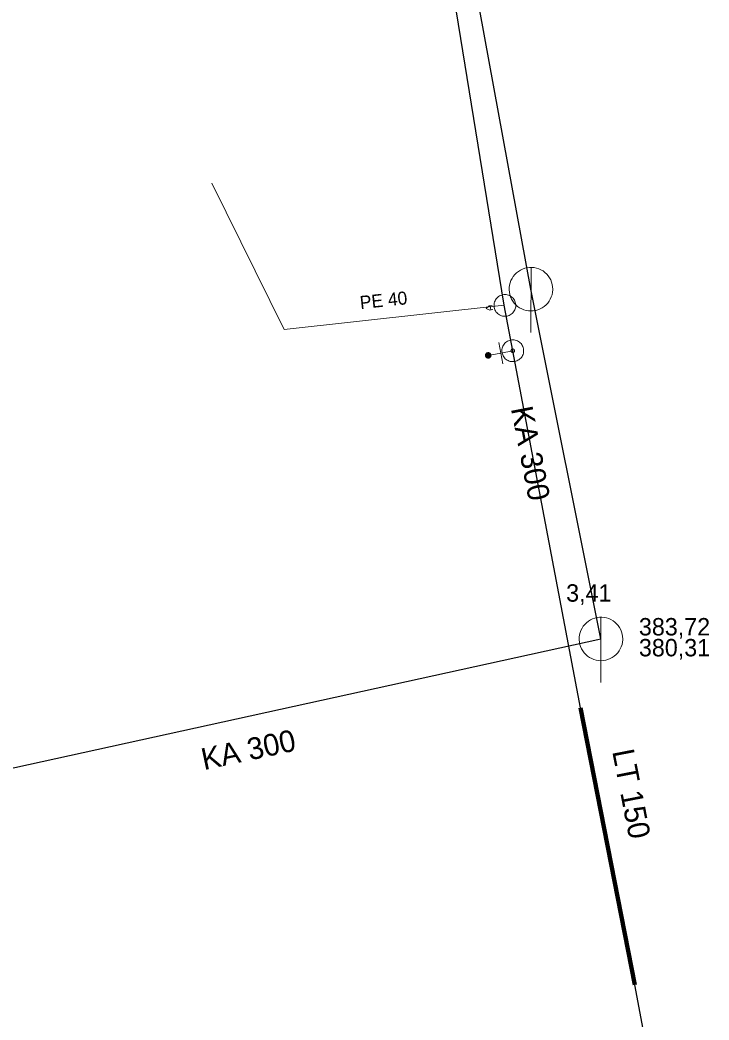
# Model space of a CAD drawing. Extents: x -809028 to -807737, y -990545 to -989489.
# Drawn here: x -808027.93 to -807996.27, y -990068.18 to -990022.24 of the extents above; entities that cross this region are included whole.
import ezdxf

# ---------------------------------------------------------------- set-up
doc = ezdxf.new("R2010")
doc.units = 0
doc.header["$LTSCALE"] = 0.32
for name, color, linetype, lineweight in [('1', 7, 'Continuous', 13), ('13', 7, 'Continuous', 13), ('14', 7, 'Continuous', 25), ('17', 7, 'Continuous', 25), ('22', 7, 'Continuous', 13), ('23', 7, 'Continuous', 13), ('3', 7, 'Continuous', 106), ('34', 7, 'Continuous', 13), ('47', 7, 'Continuous', 13), ('9', 7, 'Continuous', 13)]:
    doc.layers.add(name, color=color, linetype=linetype, lineweight=lineweight)

msp = doc.modelspace()

# ---------------------------------------------------------------- linework, layer by layer
at = {"layer": '13'}
msp.add_lwpolyline([(-808005.677, -990035.333), (-808015.787, -990036.454), (-808019.116, -990029.734)], dxfattribs=at)
at = {"layer": '14', "lineweight": 13}
for p, q in [((-808005.838, -990037.542), (-808006.416, -990037.645)), ((-808005.289, -990037.434), (-808005.838, -990037.542))]:
    msp.add_line(p, q, dxfattribs=at)
at = {"layer": '14'}
msp.add_lwpolyline([(-808032.708, -990057.57), (-808001.237, -990050.671), (-808004.452, -990034.602), (-808010.208, -990003.212)], dxfattribs=at)
at = {"layer": '17'}
for p, q in [((-808005.677, -990035.333), (-808011.886, -989997.331)), ((-808005.289, -990037.434), (-808005.677, -990035.333))]:
    msp.add_line(p, q, dxfattribs=at)
msp.add_lwpolyline([(-807997.068, -990080.518), (-807999.68, -990066.561), (-808002.177, -990053.831), (-808005.289, -990037.434)], dxfattribs=at)
at = {"layer": '22'}
for p, q in [((-808004.452, -990036.602), (-808004.451, -990033.602)), ((-808001.237, -990052.671), (-808001.236, -990049.671))]:
    msp.add_line(p, q, dxfattribs=at)
for points in [[(-808003.452, -990034.602), (-808003.457, -990034.493), (-808003.475, -990034.385), (-808003.505, -990034.279), (-808003.545, -990034.178), (-808003.597, -990034.081), (-808003.659, -990033.991), (-808003.731, -990033.908), (-808003.811, -990033.834), (-808003.899, -990033.768), (-808003.993, -990033.713), (-808004.093, -990033.668), (-808004.198, -990033.635), (-808004.305, -990033.613), (-808004.414, -990033.603), (-808004.524, -990033.605), (-808004.632, -990033.619), (-808004.739, -990033.644), (-808004.842, -990033.681), (-808004.94, -990033.73), (-808005.032, -990033.788), (-808005.118, -990033.857), (-808005.195, -990033.934), (-808005.264, -990034.02), (-808005.323, -990034.112), (-808005.371, -990034.21), (-808005.408, -990034.313), (-808005.434, -990034.42), (-808005.448, -990034.528), (-808005.451, -990034.638), (-808005.441, -990034.747), (-808005.42, -990034.854), (-808005.386, -990034.958), (-808005.342, -990035.058), (-808005.287, -990035.153), (-808005.221, -990035.241), (-808005.147, -990035.321), (-808005.064, -990035.393), (-808004.974, -990035.455), (-808004.878, -990035.507), (-808004.776, -990035.548), (-808004.671, -990035.578), (-808004.563, -990035.596), (-808004.453, -990035.602), (-808004.344, -990035.596), (-808004.236, -990035.578), (-808004.131, -990035.549), (-808004.029, -990035.508), (-808003.932, -990035.456), (-808003.842, -990035.394), (-808003.759, -990035.323), (-808003.684, -990035.243), (-808003.619, -990035.155), (-808003.563, -990035.061), (-808003.519, -990034.961), (-808003.485, -990034.857), (-808003.463, -990034.749), (-808003.453, -990034.64)], [(-808000.237, -990050.671), (-808000.242, -990050.562), (-808000.26, -990050.454), (-808000.29, -990050.348), (-808000.33, -990050.247), (-808000.382, -990050.15), (-808000.444, -990050.06), (-808000.516, -990049.977), (-808000.596, -990049.903), (-808000.684, -990049.837), (-808000.778, -990049.782), (-808000.878, -990049.737), (-808000.983, -990049.704), (-808001.09, -990049.682), (-808001.199, -990049.672), (-808001.309, -990049.674), (-808001.417, -990049.688), (-808001.524, -990049.713), (-808001.627, -990049.75), (-808001.725, -990049.799), (-808001.817, -990049.857), (-808001.903, -990049.926), (-808001.98, -990050.003), (-808002.049, -990050.089), (-808002.108, -990050.181), (-808002.156, -990050.279), (-808002.193, -990050.382), (-808002.219, -990050.489), (-808002.233, -990050.597), (-808002.236, -990050.707), (-808002.226, -990050.816), (-808002.205, -990050.923), (-808002.171, -990051.027), (-808002.127, -990051.127), (-808002.072, -990051.222), (-808002.006, -990051.31), (-808001.932, -990051.39), (-808001.849, -990051.462), (-808001.759, -990051.524), (-808001.663, -990051.576), (-808001.561, -990051.617), (-808001.456, -990051.647), (-808001.348, -990051.665), (-808001.238, -990051.671), (-808001.129, -990051.665), (-808001.021, -990051.647), (-808000.916, -990051.618), (-808000.814, -990051.577), (-808000.717, -990051.525), (-808000.627, -990051.463), (-808000.544, -990051.392), (-808000.469, -990051.312), (-808000.404, -990051.224), (-808000.348, -990051.13), (-808000.304, -990051.03), (-808000.27, -990050.926), (-808000.248, -990050.818), (-808000.238, -990050.709)]]:
    msp.add_lwpolyline(points, close=True, dxfattribs=at)
at = {"layer": '23'}
msp.add_line((-808006.329, -990035.366), (-808006.293, -990035.559), dxfattribs=at)
for points in [[(-808005.196, -990035.561), (-808005.177, -990035.514), (-808005.163, -990035.462), (-808005.153, -990035.411), (-808005.151, -990035.358), (-808005.153, -990035.307), (-808005.159, -990035.255), (-808005.173, -990035.205), (-808005.19, -990035.155), (-808005.213, -990035.107), (-808005.242, -990035.064), (-808005.274, -990035.022), (-808005.309, -990034.985), (-808005.351, -990034.952), (-808005.393, -990034.922), (-808005.439, -990034.898), (-808005.489, -990034.878), (-808005.539, -990034.864), (-808005.591, -990034.855), (-808005.643, -990034.852), (-808005.694, -990034.854), (-808005.746, -990034.86), (-808005.798, -990034.873), (-808005.847, -990034.891), (-808005.893, -990034.915), (-808005.937, -990034.942), (-808005.978, -990034.974), (-808006.016, -990035.012), (-808006.049, -990035.052), (-808006.078, -990035.095), (-808006.103, -990035.141), (-808006.123, -990035.189), (-808006.138, -990035.24), (-808006.146, -990035.292), (-808006.15, -990035.344), (-808006.147, -990035.395), (-808006.141, -990035.447), (-808006.127, -990035.499), (-808006.11, -990035.547), (-808006.086, -990035.595)], [(-808005.746, -990034.86), (-808005.798, -990034.873), (-808005.847, -990034.891), (-808005.893, -990034.915), (-808005.937, -990034.942), (-808005.978, -990034.974), (-808006.016, -990035.012), (-808006.049, -990035.052), (-808006.078, -990035.095), (-808006.103, -990035.141), (-808006.123, -990035.189), (-808006.138, -990035.24), (-808006.146, -990035.292), (-808006.15, -990035.344), (-808006.147, -990035.395), (-808006.141, -990035.447), (-808006.127, -990035.499), (-808006.11, -990035.547), (-808006.086, -990035.595), (-808006.06, -990035.638), (-808006.028, -990035.68), (-808005.989, -990035.718), (-808005.949, -990035.751), (-808005.905, -990035.781), (-808005.86, -990035.806), (-808005.812, -990035.824), (-808005.76, -990035.838), (-808005.71, -990035.847), (-808005.657, -990035.851), (-808005.605, -990035.848), (-808005.553, -990035.842), (-808005.503, -990035.829), (-808005.453, -990035.811), (-808005.406, -990035.788), (-808005.362, -990035.76), (-808005.322, -990035.728), (-808005.284, -990035.691), (-808005.25, -990035.651), (-808005.22, -990035.607), (-808005.196, -990035.561)], [(-808006.086, -990035.595), (-808006.06, -990035.638), (-808006.028, -990035.68), (-808005.989, -990035.718), (-808005.949, -990035.751), (-808005.905, -990035.781), (-808005.86, -990035.806), (-808005.812, -990035.824), (-808005.76, -990035.838), (-808005.71, -990035.847), (-808005.657, -990035.851), (-808005.605, -990035.848), (-808005.553, -990035.842), (-808005.503, -990035.829), (-808005.453, -990035.811), (-808005.406, -990035.788), (-808005.362, -990035.76), (-808005.322, -990035.728), (-808005.284, -990035.691), (-808005.25, -990035.651), (-808005.22, -990035.607), (-808005.196, -990035.561), (-808005.177, -990035.514), (-808005.163, -990035.462), (-808005.153, -990035.411), (-808005.151, -990035.358), (-808005.153, -990035.307), (-808005.159, -990035.255), (-808005.173, -990035.205), (-808005.19, -990035.155), (-808005.213, -990035.107), (-808005.242, -990035.064), (-808005.274, -990035.022), (-808005.309, -990034.985), (-808005.351, -990034.952), (-808005.393, -990034.922), (-808005.439, -990034.898), (-808005.489, -990034.878), (-808005.539, -990034.864), (-808005.591, -990034.855)], [(-808005.591, -990034.855), (-808005.643, -990034.852), (-808005.694, -990034.854), (-808005.746, -990034.86)], [(-808006.198, -990035.541), (-808006.344, -990035.568), (-808006.511, -990035.498), (-808006.38, -990035.375), (-808006.233, -990035.348)]]:
    msp.add_lwpolyline(points, dxfattribs=at)
at = {"layer": '3'}
msp.add_line((-807999.68, -990066.561), (-808002.178, -990053.831), dxfattribs=at)
at = {"layer": '3', "lineweight": 100}
msp.add_line((-807999.68, -990066.561), (-808002.178, -990053.831), dxfattribs=at)
at = {"layer": '34'}
msp.add_line((-808005.934, -990037.051), (-808005.741, -990038.032), dxfattribs=at)
at = {"layer": '47'}
for points in [[(-808005.195, -990037.925), (-808005.145, -990037.912), (-808005.095, -990037.895), (-808005.049, -990037.871), (-808005.004, -990037.845), (-808004.962, -990037.812), (-808004.924, -990037.776), (-808004.891, -990037.736), (-808004.862, -990037.692), (-808004.837, -990037.647), (-808004.816, -990037.598), (-808004.802, -990037.548), (-808004.793, -990037.496), (-808004.789, -990037.444), (-808004.791, -990037.392), (-808004.797, -990037.34), (-808004.81, -990037.29), (-808004.827, -990037.24), (-808004.851, -990037.193), (-808004.877, -990037.149), (-808004.91, -990037.107), (-808004.946, -990037.069), (-808004.986, -990037.035), (-808005.03, -990037.006), (-808005.075, -990036.981), (-808005.124, -990036.961), (-808005.174, -990036.947), (-808005.226, -990036.937), (-808005.278, -990036.934), (-808005.33, -990036.936), (-808005.382, -990036.942), (-808005.432, -990036.955), (-808005.482, -990036.972), (-808005.53, -990036.995), (-808005.573, -990037.022), (-808005.615, -990037.055), (-808005.653, -990037.09), (-808005.687, -990037.13), (-808005.716, -990037.174), (-808005.741, -990037.22), (-808005.761, -990037.269), (-808005.775, -990037.319), (-808005.785, -990037.37), (-808005.788, -990037.423), (-808005.786, -990037.475), (-808005.78, -990037.527), (-808005.767, -990037.577), (-808005.75, -990037.627), (-808005.727, -990037.674), (-808005.7, -990037.718), (-808005.667, -990037.76), (-808005.632, -990037.798), (-808005.592, -990037.831), (-808005.548, -990037.86), (-808005.502, -990037.885), (-808005.453, -990037.906), (-808005.403, -990037.92), (-808005.352, -990037.929), (-808005.299, -990037.933), (-808005.247, -990037.931)], [(-808005.273, -990037.514), (-808005.264, -990037.512), (-808005.257, -990037.509), (-808005.249, -990037.505), (-808005.242, -990037.501), (-808005.235, -990037.496), (-808005.229, -990037.489), (-808005.223, -990037.483), (-808005.218, -990037.476), (-808005.215, -990037.468), (-808005.211, -990037.461), (-808005.209, -990037.452), (-808005.207, -990037.444), (-808005.207, -990037.435), (-808005.206, -990037.427), (-808005.208, -990037.418), (-808005.21, -990037.409), (-808005.213, -990037.402), (-808005.217, -990037.394), (-808005.221, -990037.387), (-808005.226, -990037.38), (-808005.233, -990037.374), (-808005.239, -990037.368), (-808005.246, -990037.363), (-808005.254, -990037.359), (-808005.261, -990037.356), (-808005.27, -990037.354), (-808005.278, -990037.352), (-808005.287, -990037.352), (-808005.295, -990037.351), (-808005.304, -990037.353), (-808005.313, -990037.355), (-808005.32, -990037.358), (-808005.328, -990037.362), (-808005.335, -990037.366), (-808005.342, -990037.371), (-808005.348, -990037.377), (-808005.354, -990037.384), (-808005.359, -990037.391), (-808005.363, -990037.399), (-808005.366, -990037.406), (-808005.368, -990037.415), (-808005.37, -990037.423), (-808005.37, -990037.432), (-808005.371, -990037.44), (-808005.369, -990037.449), (-808005.367, -990037.458), (-808005.364, -990037.465), (-808005.36, -990037.473), (-808005.356, -990037.48), (-808005.351, -990037.487), (-808005.345, -990037.493), (-808005.338, -990037.499), (-808005.331, -990037.504), (-808005.323, -990037.507), (-808005.316, -990037.511), (-808005.307, -990037.513), (-808005.299, -990037.515), (-808005.29, -990037.515), (-808005.282, -990037.516)]]:
    msp.add_lwpolyline(points, close=True, dxfattribs=at)
at = {"layer": '9'}
for points in [[(-808006.542, -990037.645), (-808006.542, -990037.658), (-808006.539, -990037.671), (-808006.537, -990037.684), (-808006.532, -990037.696), (-808006.526, -990037.708), (-808006.519, -990037.719), (-808006.511, -990037.729), (-808006.5, -990037.739), (-808006.49, -990037.747), (-808006.48, -990037.754), (-808006.468, -990037.76), (-808006.456, -990037.765), (-808006.443, -990037.768), (-808006.429, -990037.77), (-808006.417, -990037.772), (-808006.404, -990037.771), (-808006.391, -990037.769), (-808006.378, -990037.766), (-808006.365, -990037.761), (-808006.353, -990037.755), (-808006.343, -990037.748), (-808006.333, -990037.74), (-808006.323, -990037.73), (-808006.315, -990037.72), (-808006.308, -990037.709), (-808006.302, -990037.697), (-808006.297, -990037.685), (-808006.294, -990037.672), (-808006.292, -990037.659), (-808006.289, -990037.646), (-808006.291, -990037.633), (-808006.293, -990037.62), (-808006.296, -990037.607), (-808006.301, -990037.595), (-808006.306, -990037.583), (-808006.314, -990037.572), (-808006.321, -990037.562), (-808006.331, -990037.552), (-808006.342, -990037.544), (-808006.353, -990037.537), (-808006.365, -990037.531), (-808006.377, -990037.526), (-808006.39, -990037.523), (-808006.402, -990037.521), (-808006.416, -990037.52), (-808006.429, -990037.52), (-808006.441, -990037.522), (-808006.455, -990037.525), (-808006.467, -990037.53), (-808006.478, -990037.536), (-808006.49, -990037.543), (-808006.5, -990037.551), (-808006.51, -990037.561), (-808006.517, -990037.571), (-808006.525, -990037.582), (-808006.531, -990037.594), (-808006.536, -990037.606), (-808006.539, -990037.619), (-808006.541, -990037.632)], [(-808006.522, -990037.645), (-808006.522, -990037.656), (-808006.521, -990037.667), (-808006.517, -990037.678), (-808006.514, -990037.688), (-808006.509, -990037.698), (-808006.503, -990037.707), (-808006.495, -990037.716), (-808006.488, -990037.724), (-808006.478, -990037.731), (-808006.47, -990037.737), (-808006.46, -990037.742), (-808006.45, -990037.746), (-808006.439, -990037.749), (-808006.428, -990037.752), (-808006.417, -990037.752), (-808006.406, -990037.752), (-808006.395, -990037.75), (-808006.384, -990037.747), (-808006.374, -990037.743), (-808006.364, -990037.738), (-808006.355, -990037.732), (-808006.346, -990037.725), (-808006.338, -990037.717), (-808006.331, -990037.708), (-808006.325, -990037.699), (-808006.32, -990037.689), (-808006.316, -990037.679), (-808006.313, -990037.668), (-808006.311, -990037.657), (-808006.309, -990037.646), (-808006.309, -990037.635), (-808006.311, -990037.624), (-808006.315, -990037.613), (-808006.319, -990037.603), (-808006.324, -990037.593), (-808006.33, -990037.584), (-808006.337, -990037.575), (-808006.345, -990037.567), (-808006.353, -990037.56), (-808006.363, -990037.554), (-808006.373, -990037.549), (-808006.382, -990037.545), (-808006.394, -990037.542), (-808006.404, -990037.54), (-808006.416, -990037.54), (-808006.427, -990037.539), (-808006.438, -990037.541), (-808006.449, -990037.544), (-808006.458, -990037.548), (-808006.468, -990037.553), (-808006.478, -990037.559), (-808006.487, -990037.566), (-808006.495, -990037.574), (-808006.502, -990037.583), (-808006.507, -990037.592), (-808006.512, -990037.602), (-808006.517, -990037.612), (-808006.52, -990037.623), (-808006.522, -990037.634)], [(-808006.503, -990037.645), (-808006.503, -990037.654), (-808006.502, -990037.663), (-808006.499, -990037.672), (-808006.495, -990037.68), (-808006.492, -990037.688), (-808006.487, -990037.696), (-808006.48, -990037.703), (-808006.475, -990037.709), (-808006.468, -990037.715), (-808006.46, -990037.72), (-808006.451, -990037.724), (-808006.444, -990037.727), (-808006.434, -990037.73), (-808006.426, -990037.731), (-808006.417, -990037.733), (-808006.407, -990037.732), (-808006.399, -990037.731), (-808006.39, -990037.728), (-808006.382, -990037.725), (-808006.374, -990037.721), (-808006.365, -990037.716), (-808006.358, -990037.71), (-808006.353, -990037.704), (-808006.347, -990037.697), (-808006.342, -990037.689), (-808006.338, -990037.681), (-808006.335, -990037.673), (-808006.331, -990037.664), (-808006.331, -990037.655), (-808006.328, -990037.646), (-808006.33, -990037.637), (-808006.331, -990037.628), (-808006.333, -990037.619), (-808006.337, -990037.611), (-808006.341, -990037.603), (-808006.346, -990037.595), (-808006.352, -990037.588), (-808006.358, -990037.582), (-808006.365, -990037.576), (-808006.373, -990037.571), (-808006.38, -990037.567), (-808006.389, -990037.564), (-808006.397, -990037.561), (-808006.407, -990037.56), (-808006.416, -990037.559), (-808006.424, -990037.559), (-808006.434, -990037.56), (-808006.443, -990037.563), (-808006.451, -990037.566), (-808006.458, -990037.57), (-808006.467, -990037.575), (-808006.473, -990037.581), (-808006.48, -990037.587), (-808006.485, -990037.594), (-808006.49, -990037.602), (-808006.495, -990037.61), (-808006.498, -990037.618), (-808006.5, -990037.627), (-808006.502, -990037.636)], [(-808006.483, -990037.645), (-808006.483, -990037.652), (-808006.482, -990037.659), (-808006.48, -990037.666), (-808006.478, -990037.672), (-808006.475, -990037.678), (-808006.471, -990037.684), (-808006.467, -990037.69), (-808006.462, -990037.695), (-808006.456, -990037.699), (-808006.45, -990037.703), (-808006.444, -990037.706), (-808006.438, -990037.709), (-808006.431, -990037.71), (-808006.424, -990037.713), (-808006.417, -990037.713), (-808006.409, -990037.713), (-808006.402, -990037.711), (-808006.396, -990037.71), (-808006.39, -990037.707), (-808006.382, -990037.704), (-808006.378, -990037.7), (-808006.372, -990037.696), (-808006.367, -990037.691), (-808006.363, -990037.685), (-808006.358, -990037.679), (-808006.355, -990037.673), (-808006.353, -990037.667), (-808006.351, -990037.66), (-808006.35, -990037.653), (-808006.348, -990037.646), (-808006.348, -990037.639), (-808006.35, -990037.632), (-808006.352, -990037.625), (-808006.355, -990037.619), (-808006.358, -990037.612), (-808006.362, -990037.607), (-808006.365, -990037.601), (-808006.37, -990037.596), (-808006.377, -990037.592), (-808006.382, -990037.588), (-808006.389, -990037.585), (-808006.395, -990037.582), (-808006.402, -990037.58), (-808006.409, -990037.579), (-808006.416, -990037.579), (-808006.423, -990037.579), (-808006.429, -990037.579), (-808006.436, -990037.581), (-808006.443, -990037.584), (-808006.449, -990037.587), (-808006.455, -990037.591), (-808006.461, -990037.595), (-808006.466, -990037.6), (-808006.47, -990037.606), (-808006.473, -990037.611), (-808006.477, -990037.618), (-808006.48, -990037.624), (-808006.48, -990037.631), (-808006.483, -990037.638)], [(-808006.463, -990037.645), (-808006.463, -990037.65), (-808006.463, -990037.655), (-808006.462, -990037.66), (-808006.46, -990037.664), (-808006.458, -990037.669), (-808006.455, -990037.673), (-808006.451, -990037.676), (-808006.448, -990037.68), (-808006.445, -990037.683), (-808006.441, -990037.686), (-808006.436, -990037.688), (-808006.431, -990037.69), (-808006.427, -990037.691), (-808006.422, -990037.693), (-808006.417, -990037.693), (-808006.412, -990037.693), (-808006.407, -990037.692), (-808006.402, -990037.691), (-808006.397, -990037.689), (-808006.392, -990037.687), (-808006.389, -990037.684), (-808006.385, -990037.681), (-808006.382, -990037.677), (-808006.379, -990037.674), (-808006.375, -990037.67), (-808006.374, -990037.665), (-808006.372, -990037.661), (-808006.37, -990037.656), (-808006.37, -990037.651), (-808006.369, -990037.646), (-808006.369, -990037.641), (-808006.37, -990037.636), (-808006.37, -990037.631), (-808006.373, -990037.627), (-808006.375, -990037.622), (-808006.378, -990037.618), (-808006.38, -990037.614), (-808006.384, -990037.611), (-808006.387, -990037.608), (-808006.392, -990037.605), (-808006.397, -990037.603), (-808006.401, -990037.601), (-808006.406, -990037.6), (-808006.411, -990037.599), (-808006.416, -990037.599), (-808006.421, -990037.599), (-808006.426, -990037.6), (-808006.431, -990037.6), (-808006.434, -990037.602), (-808006.44, -990037.604), (-808006.444, -990037.607), (-808006.446, -990037.61), (-808006.451, -990037.613), (-808006.453, -990037.617), (-808006.456, -990037.621), (-808006.458, -990037.626), (-808006.461, -990037.63), (-808006.462, -990037.635), (-808006.463, -990037.64)], [(-808006.443, -990037.645), (-808006.443, -990037.648), (-808006.444, -990037.651), (-808006.443, -990037.653), (-808006.441, -990037.656), (-808006.441, -990037.659), (-808006.439, -990037.661), (-808006.436, -990037.663), (-808006.434, -990037.665), (-808006.433, -990037.667), (-808006.431, -990037.669), (-808006.428, -990037.671), (-808006.424, -990037.672), (-808006.423, -990037.672), (-808006.419, -990037.673), (-808006.417, -990037.673), (-808006.414, -990037.673), (-808006.411, -990037.673), (-808006.407, -990037.672), (-808006.406, -990037.671), (-808006.402, -990037.67), (-808006.401, -990037.668), (-808006.397, -990037.666), (-808006.396, -990037.664), (-808006.395, -990037.662), (-808006.392, -990037.66), (-808006.392, -990037.657), (-808006.39, -990037.654), (-808006.39, -990037.652), (-808006.389, -990037.649), (-808006.387, -990037.646), (-808006.389, -990037.643), (-808006.389, -990037.64), (-808006.39, -990037.637), (-808006.391, -990037.635), (-808006.392, -990037.632), (-808006.394, -990037.63), (-808006.395, -990037.627), (-808006.397, -990037.625), (-808006.4, -990037.624), (-808006.402, -990037.622), (-808006.404, -990037.621), (-808006.407, -990037.62), (-808006.409, -990037.619), (-808006.413, -990037.619), (-808006.416, -990037.618), (-808006.419, -990037.619), (-808006.422, -990037.618), (-808006.424, -990037.62), (-808006.427, -990037.62), (-808006.429, -990037.621), (-808006.431, -990037.623), (-808006.434, -990037.624), (-808006.436, -990037.626), (-808006.438, -990037.629), (-808006.44, -990037.631), (-808006.441, -990037.634), (-808006.441, -990037.636), (-808006.443, -990037.639), (-808006.443, -990037.642)], [(-808006.424, -990037.645), (-808006.424, -990037.647), (-808006.424, -990037.647), (-808006.423, -990037.647), (-808006.423, -990037.649), (-808006.424, -990037.65), (-808006.422, -990037.65), (-808006.422, -990037.65), (-808006.422, -990037.652), (-808006.422, -990037.652), (-808006.421, -990037.653), (-808006.419, -990037.653), (-808006.419, -990037.653), (-808006.419, -990037.654), (-808006.417, -990037.654), (-808006.417, -990037.654), (-808006.416, -990037.654), (-808006.414, -990037.654), (-808006.414, -990037.653), (-808006.414, -990037.653), (-808006.412, -990037.653), (-808006.412, -990037.652), (-808006.412, -990037.652), (-808006.411, -990037.651), (-808006.411, -990037.651), (-808006.409, -990037.65), (-808006.409, -990037.649), (-808006.407, -990037.648), (-808006.407, -990037.648), (-808006.407, -990037.647), (-808006.407, -990037.646), (-808006.407, -990037.645), (-808006.407, -990037.644), (-808006.407, -990037.644), (-808006.409, -990037.643), (-808006.409, -990037.642), (-808006.409, -990037.641), (-808006.409, -990037.641), (-808006.411, -990037.64), (-808006.411, -990037.64), (-808006.412, -990037.639), (-808006.413, -990037.639), (-808006.414, -990037.638), (-808006.414, -990037.638), (-808006.414, -990037.638), (-808006.416, -990037.638), (-808006.417, -990037.638), (-808006.418, -990037.638), (-808006.418, -990037.638), (-808006.419, -990037.639), (-808006.419, -990037.638), (-808006.421, -990037.64), (-808006.421, -990037.64), (-808006.422, -990037.64), (-808006.422, -990037.64), (-808006.423, -990037.642), (-808006.423, -990037.643), (-808006.423, -990037.644), (-808006.424, -990037.644), (-808006.424, -990037.645)]]:
    msp.add_lwpolyline(points, close=True, dxfattribs=at)

# ---------------------------------------------------------------- texts
at = {"layer": '1'}
for s, height, rotation, p in [('PE 40 ', 0.6, 6, (-808012.282, -990035.521)), ('KA 300', 1, 281, (-808005.378, -990040.084)), ('KA 300', 1, 12, (-808019.477, -990056.702)), ('LT 150', 1, 281, (-808000.723, -990055.834))]:
    msp.add_text(s, height=height, rotation=rotation, dxfattribs=at).set_placement(p)
msp.add_text('3,41', height=0.8, dxfattribs=at).set_placement((-808002.836, -990048.96))
at = {"layer": '14'}
for s, p in [('383,72', (-807999.494, -990050.512)), ('380,31', (-807999.494, -990051.472))]:
    msp.add_text(s, height=0.8, dxfattribs=at).set_placement(p)

doc.saveas('drawing.dxf')
